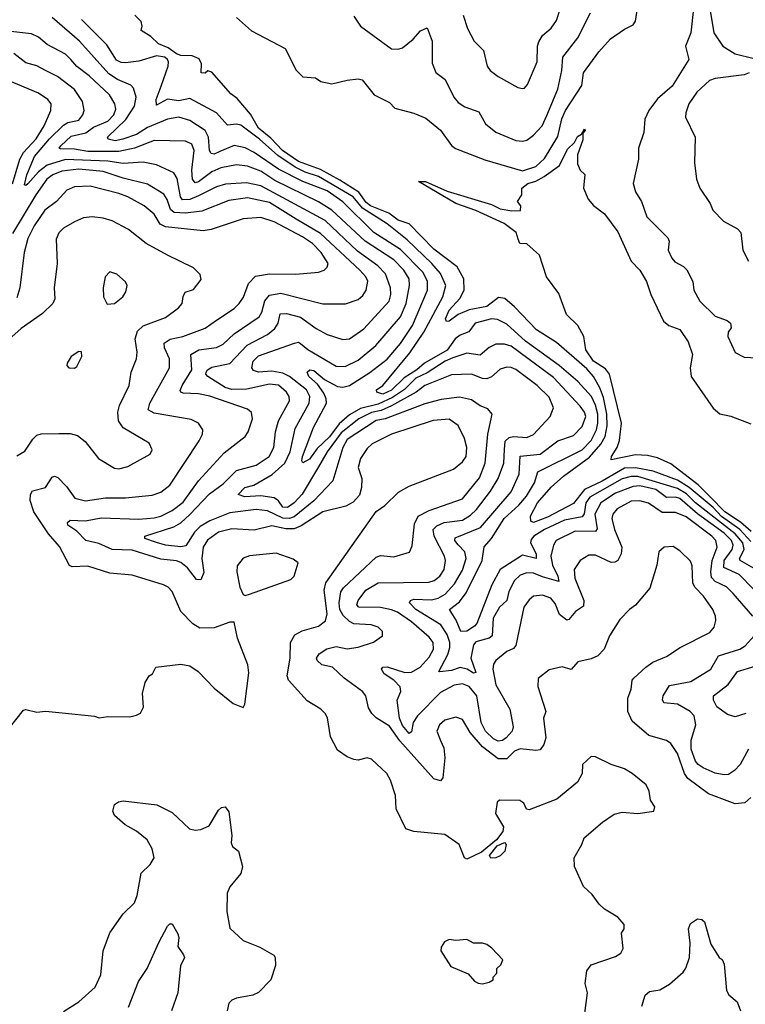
# Model space of a CAD drawing. Extents: x 1443846 to 1577407, y 839182 to 927291.
# Tile 364 of 535: x 1529908 to 1533180, y 888184 to 892624. Entities that reach past the tile are written whole.
import ezdxf

# ---------------------------------------------------------------- set-up
doc = ezdxf.new("R2010")
doc.units = 0

msp = doc.modelspace()

# ---------------------------------------------------------------- linework, layer by layer
at = {"layer": '0CON20XD'}
for points in [[(1531908.2, 892645), (1531926.7, 892585), (1531957.4, 892527.4), (1532000, 892485), (1532015.5, 892415.5), (1532029.2, 892395), (1532065, 892367.8), (1532155, 892318), (1532175, 892313.8), (1532185, 892316.2), (1532198.3, 892331.7), (1532242.1, 892435), (1532243.4, 892505), (1532249.1, 892525), (1532265, 892553.6), (1532305, 892586.5), (1532328.7, 892621.3), (1532378, 892775)], [(1530886.2, 892635), (1530953.5, 892573.5), (1531104.7, 892495), (1531155, 892396.2), (1531185, 892366.8), (1531242.5, 892362.5), (1531265.6, 892345.6), (1531315, 892335.4), (1531385, 892352.2), (1531435, 892357.8), (1531452.6, 892352.6), (1531506.2, 892285), (1531575, 892251.2), (1531600, 892225), (1531685, 892203.3), (1531739.8, 892179.8), (1531805, 892125.5), (1531855, 892056.9), (1531872.9, 892042.9), (1532005, 891991.6), (1532175, 891942.6), (1532235, 891962.8), (1532275, 891998), (1532335, 892098), (1532353.1, 892176.9), (1532369.4, 892215), (1532442.5, 892327.5), (1532450, 892385), (1532520.3, 892479.7), (1532572.6, 892537.4), (1532635, 892581.4), (1532675, 892601.3), (1532685, 892618.1), (1532699.3, 892705)], [(1532946.3, 892675), (1532934.7, 892565), (1532910.4, 892505), (1532925.8, 892445), (1532850.3, 892325), (1532785, 892266.7), (1532745.4, 892214.6), (1532726.5, 892175), (1532722.9, 892115), (1532699.2, 892045), (1532698, 891995), (1532674.2, 891885.8), (1532685, 891847.5), (1532712.9, 891805), (1532735.8, 891735), (1532831.2, 891641.2), (1532836.9, 891625), (1532832.7, 891585), (1532848.3, 891548.3), (1532862.4, 891532.4), (1532901.7, 891511.7), (1532916.6, 891496.6), (1532943.2, 891443.2), (1532948.6, 891405), (1532974.5, 891355), (1533045, 891287.5), (1533098.4, 891268.4), (1533112.9, 891255), (1533116.4, 891235), (1533102.9, 891215), (1533101.1, 891195), (1533135, 891123.8), (1533175, 891102.5), (1533235, 891100)], [(1533020, 892675), (1533038.2, 892565), (1533079.5, 892505), (1533135, 892470.5), (1533220, 892450)], [(1533216.7, 890056.7), (1533152.9, 890122.9), (1533083.8, 890153.8), (1533085.7, 890185), (1533121, 890235), (1533126.2, 890255), (1533117.4, 890275), (1533085, 890308.2), (1532965.4, 890395.4), (1532885, 890464.6), (1532865, 890470.7), (1532825, 890470), (1532776.3, 890505), (1532705, 890522.1), (1532675, 890518.9), (1532595, 890489.5), (1532528.3, 890445), (1532501, 890395), (1532511.7, 890328.2), (1532505, 890316), (1532412.9, 890317.1), (1532326.9, 890275), (1532314.7, 890255), (1532302.9, 890205), (1532310.2, 890165), (1532334.8, 890115), (1532339.5, 890090.5), (1532265, 890111.4), (1532225, 890127.9), (1532195, 890129.8), (1532165, 890118.6), (1532138.9, 890095), (1532114.5, 890045), (1532105, 890004.4), (1532071.1, 889975), (1532043, 889925), (1532038.5, 889845), (1532025, 889834.8), (1531965, 889818.2), (1531954.2, 889805.8), (1531942.2, 889745), (1531965, 889680), (1531955, 889677.5), (1531925.8, 889695.8), (1531895, 889702.5), (1531855, 889689.5), (1531802.7, 889682.7), (1531797.5, 889685), (1531838.3, 889761.7), (1531847.7, 889792.3), (1531848, 889815), (1531835, 889852.4), (1531806.5, 889895), (1531693.9, 889963.9), (1531666.6, 889995), (1531670, 890005), (1531685, 890011.3), (1531765, 890008.5), (1531795, 890015.6), (1531826, 890034), (1531869.3, 890080.7), (1531905, 890142.3), (1531921.6, 890195), (1531914.7, 890225), (1531885.4, 890255.4), (1531870.5, 890275), (1531872.1, 890287.9), (1531985.6, 890334.4), (1532124.3, 890495.7), (1532160, 890575), (1532164.3, 890655.7), (1532255, 890664.8), (1532335, 890725.8), (1532405, 890749.1), (1532445, 890790.4), (1532461.1, 890835), (1532454.8, 890855), (1532435, 890881.8), (1532315, 891011.3), (1532125, 891151.5), (1532095, 891160.9), (1532055, 891160.3), (1532025, 891146.7), (1531985, 891111.2), (1531925, 891120.4), (1531861.1, 891098.9), (1531826.7, 891085), (1531745, 891031.2), (1531695, 891007.5), (1531642.8, 890957.2), (1531589.9, 890920.1), (1531525, 890890.3), (1531445, 890870.9), (1531395, 890842.2), (1531348, 890802), (1531305, 890743.3), (1531249.7, 890690.3), (1531215, 890643.1), (1531185, 890625.7), (1531180.4, 890635), (1531183, 890655), (1531232.7, 890785), (1531292.1, 890895), (1531290.7, 890915), (1531279.7, 890939.7), (1531251, 890981), (1531211.3, 891015), (1531204.5, 891035), (1531216.7, 891045), (1531235, 891042.7), (1531282.2, 891002.2), (1531340.8, 890970.8), (1531365, 890967.4), (1531395, 890974.4), (1531486.8, 891033.2), (1531565, 891093.8), (1531625, 891163.7), (1531679.5, 891245), (1531747.6, 891405), (1531746.7, 891445), (1531726.3, 891485), (1531625, 891588.3), (1531504.7, 891664.7), (1531365, 891803.6), (1531295, 891852.4), (1531185, 891895.1), (1531075, 891950.8), (1530965, 892025.6), (1530925, 892046), (1530875, 892057.7), (1530810.7, 892029.3), (1530785, 892018.6), (1530771.3, 892021.3), (1530764.4, 892034.4), (1530759.3, 892095), (1530744.2, 892124.2), (1530675, 892170.2), (1530625, 892185.2), (1530575, 892175.3), (1530485, 892137.8), (1530435, 892106.6), (1530372.7, 892085), (1530338.4, 892078.4), (1530306.7, 892085), (1530303.5, 892095), (1530386.2, 892173.8), (1530425.5, 892235), (1530433.9, 892275), (1530421.8, 892315), (1530409, 892329), (1530349.2, 892355), (1530309.8, 892379.8), (1530177.7, 892527.7), (1530055, 892634.1)], [(1533205, 890270.9), (1533156.1, 890325), (1533073.1, 890383.1), (1533035, 890424), (1532927.5, 890515), (1532875, 890547.9), (1532765, 890588), (1532685, 890603.3), (1532635, 890601.5), (1532535, 890542.5), (1532454.7, 890505.3), (1532405, 890442.9), (1532288.7, 890381.3), (1532225, 890357.4), (1532212.5, 890362.5), (1532212.3, 890385), (1532242.9, 890445), (1532305, 890515.4), (1532360, 890565), (1532478.1, 890651.9), (1532529.3, 890710.7), (1532548.9, 890745), (1532557.4, 890792.6), (1532555.1, 890844.9), (1532540.9, 890920.9), (1532524.3, 890964.3), (1532496.3, 891015), (1532465, 891049.3), (1532328.5, 891168.5), (1532238.2, 891225), (1532139.7, 891329.7), (1532096.5, 891366.5), (1532067.9, 891372.1), (1532015, 891330.7), (1531935, 891315.2), (1531884.8, 891295.2), (1531845, 891264.6), (1531832.8, 891262.8), (1531828.9, 891275), (1531845, 891313.8), (1531893, 891367), (1531912.9, 891405), (1531910.9, 891455), (1531880.4, 891510.4), (1531775, 891589.4), (1531664.4, 891704.4), (1531615, 891720.7), (1531572.1, 891752.1), (1531489.8, 891785), (1531470.5, 891800.5), (1531436.8, 891846.8), (1531351.1, 891901.1), (1531265, 891949.5), (1531165, 891984.5), (1531092.8, 892035), (1531040.1, 892090.1), (1530984.2, 892135), (1530948.7, 892198.7), (1530888.4, 892268.4), (1530860.7, 892290.7), (1530775, 892388), (1530755.9, 892394.1), (1530745, 892383.5), (1530726, 892385), (1530728.3, 892425), (1530717.8, 892447.8), (1530685, 892461.5), (1530635, 892463.6), (1530615, 892470.1), (1530577.1, 892497), (1530534.1, 892515), (1530499.3, 892549.3), (1530456.2, 892575), (1530460, 892595), (1530455.6, 892615.6), (1530427.5, 892645)], [(1531415, 892640.6), (1531444.6, 892594.6), (1531585, 892492.5), (1531615, 892491.2), (1531635, 892497.9), (1531682.8, 892537.2), (1531715, 892574.4), (1531745, 892587.5), (1531767.5, 892527.5), (1531768.3, 892428.3), (1531785, 892386), (1531826.7, 892355), (1531865.3, 892275.3), (1531885, 892251.5), (1531915, 892231.2), (1531979.2, 892209.2), (1532008.1, 892155), (1532055, 892117.3), (1532145, 892080), (1532175, 892076.5), (1532195, 892081.5), (1532225, 892103.5), (1532263.9, 892145), (1532285, 892192.9), (1532335, 892310.8), (1532352.5, 892395), (1532356.8, 892455), (1532425, 892542.2), (1532482.9, 892655)], [(1533219.9, 890149.9), (1533157, 890185), (1533153.8, 890195), (1533175.1, 890235), (1533168.9, 890265), (1533134.7, 890305), (1533073.5, 890353.5), (1532955, 890446), (1532915, 890485.3), (1532875, 890510.6), (1532695, 890563.8), (1532665, 890564.4), (1532625, 890553.2), (1532478.4, 890471.6), (1532461.7, 890445), (1532453.8, 890396.2), (1532445, 890381.6), (1532365, 890366.6), (1532274.7, 890325), (1532226.7, 890295), (1532215, 890280), (1532212.3, 890265), (1532237.6, 890215), (1532236.7, 890195), (1532175, 890208.7), (1532074.4, 890145), (1532037.2, 890075), (1531969.1, 889900.9), (1531958.8, 889888.8), (1531925, 889866.3), (1531897.5, 889865), (1531876.3, 889916.3), (1531846.7, 889965), (1531891.7, 889998.3), (1531920.8, 890039.2), (1531993.3, 890185), (1532002.3, 890247.7), (1532035, 890285.3), (1532093.3, 890375), (1532159.6, 890435), (1532193.1, 890475), (1532229.2, 890535), (1532244.7, 890585), (1532445, 890684.5), (1532485, 890727), (1532508.5, 890775), (1532515.3, 890805), (1532515.1, 890845.1), (1532505, 890886.1), (1532486.8, 890925), (1532425, 890992.4), (1532341.1, 891065), (1532188.9, 891175), (1532105, 891251.2), (1532062.8, 891272.8), (1532035.3, 891275.3), (1531962.7, 891255), (1531933.4, 891216.6), (1531895, 891202), (1531871.6, 891185), (1531836.3, 891133.7), (1531734, 891076), (1531699.4, 891045), (1531641.1, 891008.9), (1531585, 890953.8), (1531545, 890936.1), (1531518.6, 890945), (1531517.5, 890955), (1531546.2, 890975), (1531667.8, 891122.2), (1531729.8, 891215), (1531816.7, 891375), (1531830.2, 891425), (1531805, 891479.5), (1531765.9, 891525), (1531655, 891631.5), (1531565, 891703.3), (1531454.3, 891774.3), (1531412.3, 891825), (1531255, 891917.6), (1531195, 891937.1), (1531149.8, 891959.8), (1531071.9, 892011.9), (1530989.3, 892085), (1530905, 892148.9), (1530885, 892153.8), (1530845, 892149.2), (1530795, 892204.1), (1530675, 892269.5), (1530625, 892259), (1530575, 892265.2), (1530525, 892239.2), (1530523.8, 892265), (1530545.3, 892324.7), (1530577.3, 892415), (1530579.6, 892435), (1530574.5, 892445), (1530562.9, 892455), (1530525, 892460.8), (1530445, 892437.6), (1530385, 892430.5), (1530365, 892431.7), (1530345, 892441.6), (1530300.6, 892510.6), (1530186, 892625)], [(1533214.6, 889935), (1533126.2, 890036.1), (1533095, 890067.1), (1533045, 890091), (1533028.2, 890108.2), (1533024.2, 890134.2), (1533031.5, 890185), (1533052.7, 890245), (1533048.1, 890275), (1533029.7, 890295), (1532913, 890383), (1532865, 890402.6), (1532805, 890402.2), (1532743.6, 890443.6), (1532705, 890455.2), (1532665, 890452.9), (1532601.8, 890418.2), (1532583.4, 890395), (1532578.2, 890375), (1532590.8, 890325), (1532624.1, 890245), (1532620, 890215), (1532605, 890185.6), (1532592.3, 890177.7), (1532575, 890176.9), (1532505, 890208.8), (1532475, 890210), (1532435.3, 890184.7), (1532408.2, 890145), (1532411.6, 890105), (1532452.8, 890005), (1532450.6, 889979.4), (1532415, 889954.7), (1532385, 889919.1), (1532375, 889916.2), (1532342.4, 889942.4), (1532322.2, 889992.2), (1532303.6, 890015), (1532265, 890028.9), (1532225, 890024.4), (1532205, 890008.1), (1532181.2, 889975), (1532145, 889801.4), (1532135, 889788.9), (1532105, 889775.5), (1532055.8, 889734.2), (1532045, 889718), (1532041.6, 889695), (1532055.3, 889625), (1532118.2, 889515), (1532132.8, 889435), (1532129, 889415), (1532101.7, 889385), (1532085, 889373.7), (1532065, 889371), (1532045, 889380.8), (1532008.7, 889415), (1531989.4, 889455), (1531969.3, 889575), (1531935, 889617.7), (1531905, 889629.7), (1531867.2, 889622.8), (1531805, 889589.5), (1531701.7, 889485), (1531682.9, 889455), (1531675, 889412), (1531665, 889405.5), (1531635, 889441.2), (1531621.4, 889475), (1531610.9, 889555), (1531627.5, 889595), (1531623.8, 889615), (1531595.2, 889645.2), (1531551.8, 889675), (1531538.9, 889695), (1531545.5, 889704.5), (1531564.6, 889705.4), (1531645, 889680.4), (1531675, 889681.7), (1531714.7, 889705), (1531755, 889750), (1531774.7, 889785), (1531772.2, 889815), (1531755, 889840), (1531675, 889908.9), (1531611.9, 889951.9), (1531585, 889962.6), (1531535, 889973.7), (1531437.5, 889975), (1531429.1, 889985), (1531434.5, 890004.5), (1531469, 890051), (1531525, 890084.8), (1531752.9, 890087.1), (1531777.5, 890095), (1531802.5, 890115), (1531822.1, 890145), (1531828.6, 890185), (1531824.1, 890205), (1531777.2, 890295), (1531773, 890325), (1531789, 890341), (1531822.6, 890357.4), (1531905, 890367.5), (1531940.8, 890389.2), (1531967.6, 890415), (1532031.7, 890498.3), (1532066, 890555), (1532090.8, 890625), (1532094, 890686), (1532096.7, 890723.3), (1532115, 890739.5), (1532135.3, 890745.3), (1532195, 890740.7), (1532225, 890753.9), (1532300, 890835), (1532315.4, 890874.6), (1532295, 890921.5), (1532242.3, 890975), (1532145, 891047.1), (1532125, 891056.3), (1532105, 891056.6), (1532075, 891047.7), (1532035.9, 891014.1), (1532015, 891005.3), (1531995, 891006.3), (1531945, 891026.3), (1531855, 891022.6), (1531735, 890974.8), (1531695.4, 890944.5), (1531585, 890882.7), (1531537.4, 890862.6), (1531495, 890852.9), (1531437, 890825), (1531358.3, 890761.7), (1531293.9, 890675), (1531255, 890608.4), (1531181.9, 890485), (1531146.1, 890445), (1531115, 890424), (1531095, 890425.3), (1531075.2, 890455.2), (1531055, 890467.6), (1530995, 890477.5), (1530923.1, 890473.1), (1530892.6, 890482.6), (1530923.4, 890515), (1530964.2, 890525.8), (1531047.2, 890572.8), (1531103.8, 890625), (1531127.3, 890675), (1531149.9, 890780.1), (1531212.7, 890895), (1531216, 890925), (1531201.3, 890955), (1531124, 891015), (1531095, 891030), (1531045, 891038.8), (1530984.8, 891034.8), (1530963, 891043), (1530954.3, 891054.3), (1530960.3, 891085), (1530985, 891108.1), (1531147.5, 891165), (1531165, 891169.6), (1531175, 891164.6), (1531207.6, 891137.6), (1531335, 891061.4), (1531375, 891060.7), (1531435, 891088.8), (1531514.1, 891155), (1531625, 891284.7), (1531650.8, 891345), (1531665.7, 891425), (1531664.3, 891455), (1531640.6, 891495), (1531595, 891541), (1531465.8, 891625.8), (1531316.1, 891766.1), (1531255, 891802.2), (1531058.6, 891898.6), (1530995, 891941), (1530935, 891963.1), (1530885, 891969.3), (1530815, 891955.6), (1530775, 891937.7), (1530715, 891892.6), (1530699.1, 891889.1), (1530687.1, 891905), (1530683.9, 891945), (1530694.8, 892035), (1530683.5, 892063.5), (1530655, 892076.8), (1530515, 892080.2), (1530425.1, 892044.9), (1530355, 892030), (1530215, 892029.7), (1530155, 892040.1), (1530091.3, 892041.3), (1530085.8, 892045), (1530094.1, 892055), (1530140.7, 892099.3), (1530206.2, 892113.8), (1530240.8, 892139.3), (1530305, 892166.4), (1530332.5, 892195), (1530341.6, 892221.6), (1530336.6, 892245), (1530312.7, 892285), (1530221.4, 892371.4), (1530165, 892413.2), (1530139.2, 892445), (1530115, 892469.4), (1530032.2, 892512.2), (1529992.2, 892545), (1529961, 892561), (1529855, 892572.1)], [(1533205, 889117.1), (1533177.6, 889092.4), (1533135, 889087.9), (1533015, 889133.8), (1532921.6, 889201.6), (1532905.5, 889225.5), (1532874.4, 889314.4), (1532845, 889360), (1532825, 889373.1), (1532745, 889396.4), (1532670.3, 889460.3), (1532651.2, 889505), (1532650.9, 889565), (1532665.5, 889605), (1532670, 889645), (1532677.5, 889655), (1532731.4, 889705), (1532763.6, 889726.4), (1532825, 889752.5), (1532886.7, 889793.3), (1533019.8, 889860.2), (1533039.6, 889885), (1533047.8, 889915), (1533046.5, 889935), (1533033.3, 889965), (1532992.5, 890025), (1532954, 890064), (1532943.2, 890083.2), (1532941.2, 890161.2), (1532932.9, 890182.9), (1532885, 890229.1), (1532855, 890248.1), (1532815, 890245.7), (1532790, 890225), (1532780.6, 890165), (1532749.4, 890060.6), (1532685.5, 889984.5), (1532658, 889965), (1532615, 889919.2), (1532568.1, 889845), (1532544, 889785), (1532515, 889756), (1532485, 889741.4), (1532425, 889728.1), (1532395, 889694.5), (1532355, 889705.6), (1532295, 889691.9), (1532246.8, 889653.2), (1532245, 889616.7), (1532280, 889505), (1532270.6, 889475), (1532280, 889385), (1532271.8, 889355), (1532255, 889332.2), (1532235, 889328.2), (1532165, 889336.1), (1532140, 889325), (1532105, 889291.6), (1532065, 889291), (1531995.1, 889345.1), (1531940.2, 889410.2), (1531905, 889468.1), (1531875, 889478.9), (1531825, 889465.5), (1531801.4, 889445), (1531789.2, 889415), (1531806, 889374), (1531820.6, 889340.6), (1531825.4, 889295.4), (1531816.2, 889205), (1531805, 889191.2), (1531775, 889200), (1531622, 889372), (1531575, 889438.1), (1531515, 889475.9), (1531495.3, 889495), (1531480.8, 889520.8), (1531468.5, 889575), (1531453.3, 889595), (1531371.5, 889655), (1531318.5, 889705), (1531271.2, 889715), (1531249.2, 889735), (1531247.1, 889745), (1531258.9, 889765), (1531293.4, 889786.6), (1531335, 889796.9), (1531385, 889787.4), (1531434, 889795), (1531503.5, 889816.5), (1531544.2, 889845), (1531544.2, 889865), (1531525.3, 889885.3), (1531492.5, 889895), (1531415, 889900.2), (1531395, 889910.2), (1531366.8, 889936.8), (1531352.2, 889965), (1531348.4, 889995), (1531355.5, 890044.5), (1531367.5, 890062.5), (1531515, 890200.8), (1531535, 890208.5), (1531595, 890201.8), (1531666.4, 890223.6), (1531678.1, 890251.9), (1531688.8, 890351.2), (1531704.6, 890385), (1531755, 890411.1), (1531905, 890463.4), (1531981.4, 890558.6), (1532006.9, 890625), (1532019, 890755), (1532038.9, 890845), (1532019.7, 890869.7), (1531985, 890883.1), (1531945, 890910), (1531892, 890922), (1531808.5, 890911.5), (1531735, 890891.9), (1531555.8, 890825), (1531515, 890816.8), (1531385, 890730.5), (1531365.9, 890695), (1531319.6, 890545), (1531233.9, 890455), (1531145, 890382), (1531125, 890374.9), (1531095, 890376.3), (1531025, 890408.9), (1530975, 890416.1), (1530855, 890400.5), (1530765.3, 890365), (1530721.7, 890338.3), (1530696.6, 890313.4), (1530657.9, 890252.1), (1530635, 890246.6), (1530565, 890254.8), (1530525, 890266.2), (1530472.9, 890285), (1530472, 890295), (1530602.6, 890337.4), (1530635, 890355.7), (1530675, 890392.1), (1530763.2, 890486.8), (1530825, 890531.8), (1530885, 890591.4), (1530975, 890615.3), (1531032.5, 890655), (1531053.5, 890695), (1531061.7, 890765), (1531074.7, 890815), (1531124.2, 890905), (1531122.5, 890925), (1531111.4, 890945), (1531075, 890975.9), (1531035, 890981.3), (1530932.4, 890957.6), (1530865, 890956.2), (1530835, 890965.1), (1530756.5, 891015), (1530747.8, 891025), (1530749.2, 891035), (1530755, 891045.3), (1530775, 891057.1), (1530855.5, 891074.5), (1530933.1, 891156.9), (1531025.4, 891204.6), (1531058.2, 891231.8), (1531073, 891255), (1531082.7, 891297.3), (1531111.2, 891298.8), (1531175, 891283.2), (1531245, 891232.3), (1531295, 891204.7), (1531365, 891182.3), (1531395, 891185.4), (1531460.5, 891229.5), (1531574.1, 891355), (1531581.9, 891385), (1531579.8, 891415), (1531558.3, 891478.3), (1531522.4, 891515), (1531431.1, 891581.1), (1531285, 891719.1), (1530995, 891875.8), (1530931.5, 891888.5), (1530836.8, 891883.2), (1530795, 891870.4), (1530715, 891830.5), (1530675, 891812.8), (1530642.3, 891812.3), (1530632.5, 891825), (1530618.2, 891908.2), (1530603.7, 891933.7), (1530525, 891970), (1530465, 891981.6), (1530374.5, 891975.5), (1530305, 891986.1), (1530115, 891994.4), (1530032.4, 891967.6), (1529992.2, 891937.8), (1529945, 891884.8), (1529935, 891877.3), (1529930, 891880), (1529939.5, 891925), (1529975, 892007), (1530042.5, 892087.5), (1530105, 892149), (1530125, 892161.2), (1530175, 892171.4), (1530192.8, 892195), (1530199.2, 892215), (1530190.8, 892255), (1530155, 892309.6), (1530078.5, 892368.5), (1530025, 892395.8), (1529985, 892416.5), (1529935, 892429.3), (1529881.2, 892471.2)], [(1529874.8, 891884.8), (1529908.3, 891995), (1529924.9, 892025.1), (1529982.8, 892087.2), (1530017.7, 892145), (1530048.5, 892215), (1530050, 892245), (1530034.4, 892265), (1529993, 892293), (1529805, 892371.6)], [(1533197.5, 892385), (1533174.8, 892375.2), (1533045, 892359.4), (1533019.2, 892350.8), (1532961.8, 892298.2), (1532926.2, 892245), (1532911.8, 892205), (1532911.1, 892185), (1532954.4, 892095), (1532951.3, 891978.7), (1532960.6, 891905), (1532974.6, 891864.6), (1533022, 891795), (1533033.8, 891765), (1533082, 891715), (1533145, 891680.8), (1533160.8, 891665), (1533169.2, 891585), (1533194, 891535)], [(1533206.2, 890316.2), (1533158.6, 890358.6), (1533087.4, 890405), (1533022.3, 890472.3), (1532967.2, 890527.2), (1532845, 890621.2), (1532785, 890648.9), (1532739.3, 890659.3), (1532685, 890661.9), (1532575, 890638.8), (1532576.4, 890655), (1532602.5, 890695), (1532613.2, 890726.8), (1532621.8, 890805), (1532567.2, 891025), (1532550.5, 891050.5), (1532495.2, 891085), (1532460.8, 891135), (1532452.7, 891195), (1532424.5, 891244.5), (1532374.2, 891295), (1532340, 891390), (1532284.4, 891465), (1532251.7, 891561.7), (1532195, 891613.3), (1532163.3, 891615), (1532155.8, 891635), (1532146.2, 891665), (1532093.3, 891705), (1531965, 891763.1), (1531875.4, 891795.4), (1531706.7, 891895), (1531738, 891895), (1531835, 891850.5), (1532035, 891790.4), (1532075, 891771.2), (1532127.5, 891762.5), (1532166.4, 891763.6), (1532167.5, 891785), (1532152.5, 891805), (1532172.5, 891835), (1532172.5, 891865), (1532200, 891885), (1532235, 891895.7), (1532273.3, 891916.7), (1532343, 891967), (1532379.1, 892040.9), (1532409.6, 892070.4), (1532422.9, 892097.1), (1532441.2, 892108.8), (1532455, 892132.5), (1532458.8, 892125), (1532447.5, 892112.5), (1532447.1, 892082.9), (1532422.9, 892015), (1532422.9, 891975), (1532436, 891946), (1532456, 891926), (1532451.2, 891865), (1532471.2, 891815), (1532495, 891786.7), (1532545, 891748.8), (1532605, 891667.5), (1532665.8, 891535), (1532704, 891495), (1532735, 891443.3), (1532754.3, 891385), (1532811.8, 891265), (1532835, 891245.4), (1532885, 891227.1), (1532922.3, 891172.3), (1532942.5, 891115), (1532931.1, 891055), (1532935.6, 891015), (1533035, 890872.9), (1533065, 890847.2), (1533115, 890836.2), (1533205, 890801.8)], [(1532456.3, 888143.7), (1532468.9, 888235), (1532458.3, 888278.3), (1532465.6, 888335), (1532485, 888361.4), (1532595, 888399.2), (1532618.8, 888415), (1532630, 888435), (1532622, 888505), (1532633.8, 888525), (1532633.9, 888543.9), (1532605, 888576.7), (1532545, 888613.3), (1532521.2, 888635), (1532489.7, 888679.7), (1532451.2, 888715), (1532410, 888805), (1532408.8, 888845), (1532443.8, 888905), (1532453.3, 888935), (1532536.7, 889005), (1532589.3, 889040.7), (1532625, 889050), (1532695, 889043.8), (1532767.5, 889055), (1532772.5, 889075), (1532753.3, 889105), (1532746.2, 889145), (1532733.6, 889173.6), (1532670, 889225), (1532635.3, 889245.3), (1532575.4, 889265.4), (1532505, 889300), (1532485, 889302), (1532446.2, 889265), (1532444, 889225), (1532423.8, 889185), (1532330.3, 889109.7), (1532205, 889061.2), (1532194.1, 889064.1), (1532181.7, 889091.7), (1532163.2, 889103.2), (1532072.5, 889105), (1532061.2, 889095), (1532054.4, 889045), (1532090, 888985), (1532086.1, 888963.9), (1532058.8, 888925), (1531990, 888870), (1531925, 888838.8), (1531913.3, 888845), (1531890, 888905), (1531825, 888949.2), (1531685, 888963.6), (1531650, 888975), (1531605.6, 889065), (1531602.5, 889125), (1531580.5, 889195), (1531563.1, 889225), (1531495, 889290), (1531475, 889295.6), (1531435, 889285.6), (1531415, 889288.2), (1531385, 889299.6), (1531340.6, 889330.6), (1531309.9, 889389.9), (1531295.5, 889475.5), (1531285.8, 889495), (1531265.4, 889515.4), (1531205, 889553.1), (1531119.6, 889645), (1531113.5, 889665), (1531127.4, 889745), (1531128.6, 889815), (1531149.2, 889850.8), (1531182, 889868), (1531255, 889889.6), (1531287.4, 889912.6), (1531295.3, 889944.8), (1531281.5, 890051.5), (1531289.1, 890085), (1531515, 890406), (1531555, 890432.9), (1531616.1, 890493.9), (1531665, 890520), (1531865, 890597.3), (1531905, 890630), (1531920.8, 890655), (1531924.7, 890695), (1531913.4, 890735), (1531884.7, 890794.7), (1531845, 890823.4), (1531772.5, 890817.5), (1531584.4, 890755), (1531498, 890712), (1531475, 890690.8), (1531445, 890645.7), (1531434.1, 890605), (1531451.2, 890555), (1531450, 890515), (1531439.7, 890480.3), (1531411.3, 890448.7), (1531379.5, 890430.5), (1531275, 890405.2), (1531177.8, 890342.2), (1531145, 890328.8), (1531108.6, 890328.6), (1531045, 890342.4), (1530965, 890322.4), (1530865, 890328.9), (1530805, 890313.8), (1530755, 890277.1), (1530735.7, 890245), (1530729.5, 890195), (1530738.4, 890131.6), (1530725, 890097.8), (1530705, 890100.4), (1530665, 890152.6), (1530635, 890177), (1530615, 890184.4), (1530545, 890191), (1530415, 890231.5), (1530325, 890234.8), (1530265, 890262.1), (1530205.6, 890275.6), (1530165, 890318.4), (1530125, 890344.7), (1530122.8, 890357.2), (1530135, 890367.3), (1530205, 890364), (1530275, 890378), (1530445, 890372.3), (1530515, 890377.2), (1530545, 890385.2), (1530595, 890410.6), (1530645, 890448.2), (1530715, 890544.1), (1530829.6, 890670.4), (1530925.3, 890744.7), (1530938.8, 890765), (1530957.7, 890825), (1530953.1, 890853.1), (1530935, 890867.7), (1530765, 890926.7), (1530715, 890936.5), (1530645, 890939.3), (1530634.2, 890944.3), (1530632.2, 890952.2), (1530640, 890975), (1530683.6, 891045), (1530680, 891115), (1530715.1, 891134.9), (1530795, 891145.7), (1530825, 891161.4), (1530875, 891207.5), (1530987.3, 891285), (1530999.8, 891305), (1531013, 891357), (1531035, 891382.6), (1531085, 891391.7), (1531275, 891343.5), (1531377, 891343), (1531435, 891362.7), (1531455, 891380), (1531471.1, 891405), (1531478, 891445), (1531469.1, 891465), (1531441.4, 891495), (1531265, 891660.7), (1531155, 891724.5), (1531035, 891799.9), (1530935, 891820.4), (1530850.4, 891809.6), (1530729.6, 891760.4), (1530655, 891752.3), (1530605, 891754.2), (1530588, 891768), (1530573.1, 891813.1), (1530558.1, 891838.1), (1530485, 891882.6), (1530375, 891909.7), (1530285, 891940), (1530175, 891949.9), (1530098.7, 891941.3), (1530057.5, 891925), (1530031, 891905), (1529980, 891835), (1529875, 891660)], [(1529850, 889415), (1529925, 889510), (1529935, 889513.3), (1529985, 889502), (1530025, 889506), (1530098.8, 889498.8), (1530245, 889483.8), (1530266.1, 889476.1), (1530305, 889482.5), (1530405, 889480), (1530435, 889487.5), (1530453, 889497), (1530466.4, 889523.6), (1530461.2, 889585), (1530473.3, 889635), (1530492.5, 889665), (1530507.5, 889675), (1530522.5, 889705), (1530635, 889717.5), (1530675, 889710), (1530712.5, 889685), (1530785, 889610), (1530870.9, 889540.9), (1530915, 889522.5), (1530923, 889537), (1530940.6, 889679.4), (1530937.5, 889715), (1530890, 889835), (1530875, 889907.5), (1530855, 889906.7), (1530785, 889881.4), (1530720.7, 889880.7), (1530689.2, 889899.2), (1530634.7, 889954.7), (1530595, 890046), (1530577.5, 890065), (1530556.3, 890076.4), (1530415, 890119.6), (1530315, 890128.5), (1530215, 890159.2), (1530145, 890157.3), (1530132.1, 890162.1), (1530087.8, 890247.8), (1530037.4, 890305), (1529972.4, 890405), (1529954.6, 890455.4), (1529957, 890483), (1529965, 890499.2), (1530024.7, 890515.2), (1530055, 890561.9), (1530065, 890565.6), (1530080.2, 890560.2), (1530118.7, 890518.7), (1530155.9, 890465.9), (1530204.7, 890454.7), (1530295, 890468.1), (1530385, 890468.6), (1530505, 890479.6), (1530545, 890493.8), (1530585, 890525.5), (1530717.3, 890725), (1530732.5, 890755), (1530734.4, 890774.4), (1530715, 890804.3), (1530681.1, 890821.1), (1530515, 890850.5), (1530487.3, 890865), (1530494.7, 890895), (1530583.5, 891055), (1530582.8, 891095), (1530561.1, 891145), (1530560, 891165), (1530587, 891183), (1530644, 891196), (1530745, 891233.4), (1530795, 891269.6), (1530875, 891322.5), (1530897.9, 891345), (1530917.2, 891372.8), (1530939.6, 891435), (1530972.1, 891467.9), (1531035, 891477.9), (1531154, 891476), (1531255, 891485.5), (1531280.8, 891495), (1531295, 891508), (1531298.8, 891525), (1531268.2, 891575), (1531228.1, 891615), (1531182.8, 891645), (1531055, 891712.4), (1530995, 891731.6), (1530915, 891726.2), (1530771.2, 891678.8), (1530735, 891672.8), (1530565, 891689.6), (1530542.1, 891702.1), (1530515, 891747.5), (1530470, 891785), (1530395, 891825.8), (1530355, 891839.8), (1530225, 891873.2), (1530155, 891870.9), (1530120.5, 891855), (1530074.6, 891805), (1530021.2, 891765), (1529973.3, 891695), (1529945, 891638.1), (1529928.8, 891575), (1529909.1, 891415), (1529895, 891370)], [(1529895, 890656.9), (1529931.4, 890678.6), (1529966.7, 890733.3), (1529985, 890750.6), (1530005, 890756.9), (1530085, 890758.5), (1530135, 890758.5), (1530168.6, 890748.6), (1530202.6, 890722.6), (1530264, 890645), (1530335, 890602.2), (1530355, 890599.1), (1530395, 890609.5), (1530496, 890665), (1530505.8, 890685), (1530492.5, 890715), (1530374.1, 890784.1), (1530353.5, 890815), (1530350, 890855), (1530358.2, 890885), (1530402.1, 890975), (1530410, 891035), (1530435.4, 891094.6), (1530437.3, 891125), (1530429.1, 891185), (1530439.6, 891220.4), (1530465, 891243.4), (1530565, 891281.5), (1530624.3, 891325), (1530641.1, 891345), (1530644.5, 891375.5), (1530653.8, 891395), (1530692.3, 891407.7), (1530727, 891453), (1530722, 891475), (1530692, 891505), (1530575, 891562.7), (1530477.8, 891615), (1530398.5, 891678.5), (1530325, 891717.5), (1530285, 891729.7), (1530235, 891735.3), (1530195, 891730.4), (1530155, 891712.9), (1530105, 891684.4), (1530085, 891662.9), (1530072.1, 891635), (1530076.8, 891525), (1530063.8, 891415), (1530066.4, 891365), (1530057.5, 891345), (1530011.3, 891298.7), (1529915, 891231.4), (1529858.2, 891181.8)], [(1530301.7, 891341.7), (1530335, 891344), (1530373.8, 891375), (1530387, 891397), (1530392.5, 891425), (1530385, 891442.5), (1530346.4, 891476.4), (1530315, 891486.7), (1530293.8, 891465), (1530284.3, 891415), (1530286, 891375), (1530301.7, 891341.7)], [(1530155, 891052.5), (1530165, 891060), (1530187.5, 891105), (1530187, 891127), (1530175, 891127.5), (1530140, 891105), (1530122.5, 891075), (1530120, 891065), (1530130, 891055), (1530155, 891052.5)], [(1530925, 890027.5), (1530945, 890033.3), (1531130.5, 890099.5), (1531146, 890115), (1531163.3, 890175), (1531141.7, 890191.7), (1531065, 890218.1), (1530945, 890206.9), (1530915, 890196), (1530888.3, 890161.7), (1530887.5, 890135), (1530900, 890065), (1530915, 890032.5), (1530925, 890027.5)], [(1533195, 889334.2), (1533156.5, 889265), (1533131.7, 889238.3), (1533105, 889220.8), (1533085, 889218.3), (1533045, 889226.5), (1532991, 889251), (1532967.3, 889265), (1532955, 889281.1), (1532936.1, 889335), (1532936.5, 889375), (1532956.7, 889445), (1532950.4, 889485), (1532931.1, 889505), (1532875, 889537.6), (1532813.1, 889543.1), (1532807, 889557), (1532809.3, 889575), (1532837.9, 889622.1), (1532935, 889639.7), (1533025, 889694.6), (1533059.6, 889755), (1533155, 889785.9), (1533180.1, 889799.9), (1533220.9, 889845)], [(1533182.2, 889495), (1533135, 889480), (1533100.7, 889490.7), (1533051.6, 889525), (1533036.2, 889555), (1533036.5, 889575), (1533103.5, 889626.5), (1533145.2, 889684.8), (1533225, 889709.1)], [(1530105, 888151.2), (1530175, 888194.3), (1530248.9, 888261.1), (1530273.7, 888316.3), (1530284.4, 888425.6), (1530315, 888506.7), (1530375, 888591.2), (1530425, 888641.2), (1530437.5, 888675), (1530455.6, 888775), (1530495.8, 888815), (1530514, 888845), (1530505.6, 888885), (1530483.1, 888925), (1530435, 888964.5), (1530383.6, 888993.6), (1530336, 889035), (1530328, 889055), (1530336.2, 889085), (1530353.4, 889096.6), (1530375, 889101.1), (1530527, 889083), (1530595, 889049.1), (1530674.3, 888975), (1530698.6, 888968.6), (1530725, 888971.8), (1530761.8, 888988.2), (1530805, 889059.2), (1530818.3, 889071.7), (1530835, 889074), (1530851.4, 889051.4), (1530864.5, 888945), (1530861.7, 888911.7), (1530868, 888895), (1530894.3, 888874.3), (1530913.1, 888805), (1530905, 888773.8), (1530855.6, 888714.4), (1530844.3, 888685), (1530842.1, 888602.1), (1530855, 888527.5), (1530915, 888472), (1530991.2, 888441.2), (1531053.3, 888405), (1531060, 888395), (1531061.7, 888358.3), (1531041.2, 888295), (1530985, 888236.7), (1530960, 888225), (1530885, 888211.2), (1530865, 888203.3), (1530851.4, 888188.6), (1530844.3, 888155)], [(1532032.9, 888842.9), (1532026.7, 888855), (1532060.8, 888899.2), (1532095, 888913.3), (1532101.2, 888905), (1532095.6, 888875), (1532075, 888853.3), (1532055, 888844.4), (1532032.9, 888842.9)], [(1530398.8, 888171.2), (1530443.6, 888286.4), (1530483.5, 888345), (1530535, 888462.5), (1530575, 888536.7), (1530585, 888546.7), (1530595, 888546.7), (1530621.1, 888501.1), (1530625.6, 888485), (1530621.1, 888445), (1530646.5, 888406.5), (1530650.8, 888395), (1530633.2, 888356.8), (1530621.1, 888235), (1530592.2, 888155)], [(1532713.8, 888176.2), (1532728.1, 888225), (1532748.7, 888241.3), (1532795, 888248.8), (1532838.6, 888275), (1532900.5, 888329.5), (1532912.6, 888347.4), (1532928.9, 888395), (1532931.1, 888458.9), (1532924.6, 888525), (1532932.4, 888547.6), (1532965, 888569.5), (1532985, 888565.6), (1532996.1, 888556.1), (1533024.5, 888455), (1533062.9, 888395), (1533075.5, 888385.5), (1533085.5, 888365.5), (1533095.7, 888245.7), (1533106, 888226), (1533143.8, 888195), (1533158.8, 888155)], [(1531995, 888276.2), (1532025, 888284), (1532042.5, 888295), (1532043, 888307), (1532060, 888325), (1532060, 888345), (1532078.3, 888361.7), (1532086.2, 888385), (1532037.7, 888437.7), (1532015, 888453.3), (1531995, 888460), (1531955, 888460), (1531925, 888475.7), (1531875, 888471.3), (1531844.4, 888475.6), (1531824.1, 888465.9), (1531808.3, 888441.7), (1531807.5, 888425), (1531852.5, 888355), (1531930.7, 888320.7), (1531958.3, 888288.3), (1531975, 888278.8), (1531995, 888276.2)]]:
    msp.add_lwpolyline(points, dxfattribs=at)

doc.saveas('drawing.dxf')
